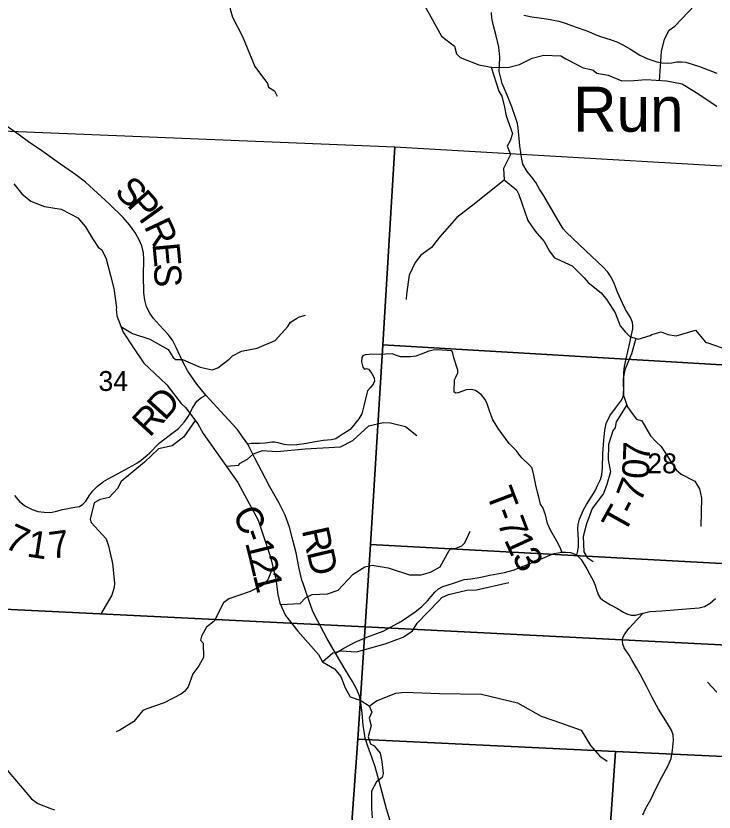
# Model space of a CAD drawing. Extents: x 1878108 to 2183446, y 146837 to 508383.
# Drawn here: x 2019382 to 2027138, y 356090 to 364937 of the extents above; entities that cross this region are included whole.
import ezdxf

# ---------------------------------------------------------------- set-up
doc = ezdxf.new("R2010")
doc.units = 0
for name, color, linetype in [('GM_X_County_Road', 7, 'Continuous'), ('GM_X_County_Road_Text', 7, 'Continuous'), ('GM_X_Minor_River', 7, 'Continuous'), ('GM_X_Minor_River_Text', 7, 'Continuous'), ('GM_X_Section', 7, 'Continuous'), ('GM_X_Section_Text', 7, 'Continuous'), ('GM_X_Township_Road', 7, 'Continuous'), ('GM_X_Township_Road_Text', 7, 'Continuous'), ('GM_X_Township_ROW', 7, 'Continuous')]:
    doc.layers.add(name, color=color, linetype=linetype)

msp = doc.modelspace()

# ---------------------------------------------------------------- linework, layer by layer
at = {"layer": 'GM_X_County_Road'}
for points in [[(2021459.4, 360762.6), (2021391.1, 360843.7), (2021292.4, 360988.1), (2021231, 361101.3), (2021163.6, 361252.9), (2021120.3, 361334.8), (2021073.3, 361397.4), (2020975.8, 361502.1), (2020910.8, 361575.5), (2020869.9, 361634.5), (2020833.8, 361703.1), (2020812.1, 361778.9), (2020802.4, 361860.9), (2020800.1, 362057), (2020801.3, 362231.5), (2020797.7, 362303.7), (2020782, 362380.8), (2020751.9, 362449.4), (2020703.8, 362532.4), (2020642.4, 362615.5), (2020575, 362697.3), (2020418.5, 362849), (2020156.1, 363088.5), (2020046.6, 363170.4), (2019840.8, 363316), (2019668.6, 363437.6), (2019521.8, 363539.9), (2019420.7, 363610.9), (2019272.6, 363715.6)], [(2022932.7, 357855.7), (2022834.5, 358023), (2022697.4, 358282.3), (2022676, 358328.8), (2022653.3, 358391.7), (2022615.6, 358507.5), (2022572.8, 358628.3), (2022559.7, 358667.6), (2022528.7, 358795.7), (2022493.5, 358971.9), (2022459.5, 359111.6), (2022421.8, 359255), (2022372.7, 359388.4), (2022307.3, 359524.3), (2022204.1, 359704.3), (2022108.4, 359881.7), (2022036.7, 360022.1), (2021957.4, 360177.4), (2021899.5, 360260.5), (2021849.2, 360328.4), (2021792.6, 360395.1), (2021612.6, 360588.9), (2021493.4, 360722.1), (2021459.4, 360762.6)], [(2022932.7, 357855.7), (2023024.5, 357911), (2023150.4, 357979), (2023281.3, 358034.4), (2023461.2, 358099.8), (2023632.4, 358194.2), (2023676.4, 358218.1), (2023818.6, 358313.7), (2023887.8, 358370.3), (2023955.8, 358438.3), (2024036.1, 358533.4), (2024076.6, 358569.2), (2024124.4, 358596.9), (2024233.9, 358630.8), (2024363.5, 358673.6), (2024436.5, 358681.2), (2024528.4, 358697.5), (2024645.4, 358722.7), (2024810.2, 358750.4), (2024904.6, 358776.8), (2025065.7, 358841), (2025182.7, 358887.6), (2025312.4, 358944.2), (2025362.7, 358961.8), (2025406.7, 358971.9), (2025447, 358979.4), (2025488.5, 358978.2), (2025541.4, 358973.1), (2025577.9, 358961.8), (2025613.1, 358944.2), (2025660.7, 358896.7), (2025724.2, 358791.9), (2025759.5, 358730.3), (2025795.8, 358664.8), (2025816, 358610.3), (2025837.2, 358546.8), (2025853.3, 358500.4), (2025873.5, 358469.1), (2025900.7, 358444.9), (2025987.4, 358394.5), (2026065.1, 358352.1), (2026130.7, 358312.8), (2026176, 358288.6), (2026216.4, 358277.5), (2026263.8, 358276.5), (2026349.1, 358298.5), (2026424.2, 358317.8), (2026559.3, 358327.9), (2026738.8, 358340), (2026875, 358352.1), (2026973.8, 358360.2), (2027032.3, 358375.3), (2027094.9, 358410.6), (2027154.4, 358464.1)], [(2023541, 355847.6), (2023546.8, 355906.4), (2023538, 355991.9), (2023500.2, 356125.3), (2023421, 356417.3), (2023371.9, 356590.9), (2023340.4, 356690.4), (2023291.3, 356822.5), (2023263.6, 356909.3), (2023249.8, 356987.3), (2023240.7, 357052.7), (2023229.7, 357192.5), (2023212.1, 357304.5), (2023198.2, 357382.5), (2023166.8, 357460.5), (2023120.2, 357539.8), (2023039.7, 357674.4), (2022932.7, 357855.7)]]:
    msp.add_lwpolyline(points, dxfattribs=at)
at = {"layer": 'GM_X_Minor_River'}
for points in [[(2021593.4, 366041.4), (2021766.6, 365565.1), (2021770.8, 365418.9), (2021747, 365234.6), (2021763.2, 365012.3), (2021787.3, 364922.2), (2021897.4, 364708.1), (2022035.6, 364373.9), (2022175.7, 364185.9), (2022187.7, 364145.9), (2022253.7, 364104), (2022285.7, 364045.9)], [(2026530.8, 364214.2), (2026554.4, 364540.7), (2026586.2, 364679), (2026640.1, 364779.2), (2026701.9, 364823.4), (2026923.4, 365056.1), (2027194.9, 365244.9), (2027264.7, 365333.1), (2027348.6, 365423.4), (2027460.2, 365615.9), (2027500, 365802.2)], [(2023873.6, 365142.9), (2023991.8, 364928.4), (2024109.9, 364712), (2024255.9, 364599.9), (2024276, 364515.6), (2024316, 364473.6), (2024524, 364393.7), (2024684, 364365.9), (2024859.9, 364368.2), (2024977.8, 364398.5), (2025117.7, 364466.9), (2025247.6, 364501.2), (2025435.5, 364495.5), (2025491.5, 364459.5), (2025507.5, 364451.5), (2025683.5, 364361.5), (2025753.5, 364345.6), (2025793.5, 364335.6), (2025835.5, 364299.6), (2025963.5, 364279.8), (2026113.5, 364215.8), (2026251.4, 364218), (2026379.3, 364232.3), (2026611.3, 364214.6), (2026785.2, 364182.8), (2026941.2, 364084.8), (2027169.3, 363934.7)], [(2024661.7, 364369.7), (2024746.9, 364100.7), (2024778.9, 364044.7), (2024809, 363922.6), (2024827.1, 363828.5), (2024899.3, 363632.3), (2024871.4, 363550.1), (2024839.5, 363490), (2024875.6, 363395.9), (2024799.8, 363243.6), (2024808, 363117.4), (2024943.9, 363003.5), (2024968, 362953.5), (2025070.2, 362665.3), (2025150.2, 362545.2), (2025174.2, 362519.3), (2025252.3, 362429.3), (2025308.3, 362323.2), (2025362.3, 362253.2), (2025392.3, 362237.3), (2025562.2, 362161.5), (2025696.2, 362027.5), (2025738.3, 361973.5), (2025882.2, 361859.6), (2025946.3, 361781.7), (2026038.3, 361639.6), (2026096.4, 361491.5), (2026152.4, 361421.5), (2026202.5, 361373.6), (2026296.4, 361343.7), (2026428.2, 361386), (2026448.2, 361396), (2026550, 361428.3), (2026626, 361396.4), (2026715.9, 361382.5), (2026931.6, 361447), (2027045.6, 361309), (2027067.6, 361303.1), (2027289.5, 361225.4)], [(2024808.7, 363116.8), (2024490.6, 362858.5), (2024281, 362695.8), (2024089.5, 362477.2), (2023999.7, 362362.8), (2023880, 362278.5), (2023818.1, 362196.2), (2023752.4, 362055.9), (2023722.6, 361843.6), (2023716.7, 361787.5)], [(2019357.6, 363070.8), (2019445.7, 362960.6), (2019545.7, 362878.6), (2019593.7, 362860.6), (2019619.7, 362848.6), (2019697.7, 362818.6), (2019885.6, 362788.9), (2019985.6, 362738.9), (2020069.6, 362694.9), (2020153.7, 362594.7), (2020231.7, 362464.5), (2020295.8, 362368.3), (2020335.8, 362336.2), (2020385.9, 362238), (2020432, 362051.5), (2020470.1, 361907.1), (2020498.3, 361694.5), (2020496.3, 361678.5), (2020504.4, 361604.3), (2020572.5, 361423.8), (2020680.6, 361259.5), (2020802.7, 361077.2), (2020986.8, 360905), (2021058.8, 360836.9), (2021218.9, 360628.5), (2021266.9, 360586.5), (2021403, 360404.1), (2021461.1, 360297.9), (2021845.4, 359752.9), (2022071.6, 359332), (2022209.9, 358921), (2022270.1, 358676.3), (2022286.3, 358535.9), (2022290.3, 358507.8), (2022314.3, 358411.6), (2022378.4, 358275.3), (2022512.5, 358101), (2022744.7, 357842.6), (2022788.7, 357758.4), (2022922.7, 357682.4), (2022992.8, 357596.2), (2023038.8, 357472), (2023096.9, 357369.7), (2023214.9, 357327.8), (2023304.9, 357269.8), (2023334.9, 357199.6), (2023307, 357133.4), (2023325.1, 357061.2), (2023329.1, 357051.1), (2023295.2, 356926.7), (2023321.3, 356848.5), (2023363.3, 356826.5), (2023429.3, 356744.4), (2023445.4, 356652.1), (2023463.5, 356517.8), (2023449.5, 356473.6), (2023389.6, 356425.3), (2023333.7, 356322.9), (2023333.9, 356128.3), (2023338, 356026)], [(2020548.4, 361487.6), (2020678.6, 361407.1), (2020870.5, 361345.4), (2021074.4, 361229.6), (2021130.4, 361139.6), (2021154.4, 361117.6), (2021232.3, 361117.8), (2021430.2, 361034.1), (2021562.1, 361004.3), (2021624, 361026.4), (2021749.7, 361122.8), (2021789.6, 361160.9), (2021887.4, 361211.2), (2022061.2, 361245.6), (2022260.9, 361332.1), (2022404.5, 361484.5), (2022432.5, 361534.7), (2022498.3, 361574.9), (2022532.3, 361595), (2022600.2, 361613.1)], [(2026269.1, 361353.7), (2026222.6, 361181.3), (2026146.9, 361004.9), (2026129.1, 360906.8), (2026133.3, 360718.5), (2026175.4, 360592.4), (2026227.4, 360518.4), (2026277.4, 360456.4), (2026335.4, 360436.5), (2026433.5, 360270.4), (2026493.5, 360204.4), (2026549.5, 360152.5), (2026715.6, 359894.4), (2026773.6, 359846.5), (2026923.5, 359766.6), (2026967.6, 359694.6), (2026975.6, 359680.6), (2026997.7, 359578.5), (2026992, 359264)], [(2026167.9, 360614.8), (2026049.7, 360427.9), (2026039.8, 360361.8), (2026013.9, 360325.7), (2025966.1, 360173.4), (2025962.3, 360005.2), (2025988.4, 359871), (2025946.6, 359730.8), (2025908.8, 359628.5), (2025785.1, 359464.1), (2025721.4, 359293.7), (2025685.6, 359151.5), (2025689.8, 358983.2), (2025729.8, 358919.2), (2025795.8, 358875.3)], [(2021372.9, 360443.1), (2021247.3, 360258.6), (2021117.5, 360160.2), (2020965.7, 360127.9), (2020810.1, 359979.4), (2020552.6, 359764.6), (2020508.8, 359684.4), (2020419, 359584.1), (2020319.1, 359561.9), (2020251.2, 359525.7), (2020205.5, 359345.3), (2020217.5, 359307.3), (2020383.5, 359127.4), (2020411.6, 359047.3), (2020455.8, 358853.1), (2020478, 358632.9), (2020472.1, 358590.8), (2020448.2, 358500.6), (2020320.6, 358284.1)], [(2021718.3, 359933.2), (2021858.9, 359945.3), (2021864.9, 359963.4), (2021954.7, 360011.6), (2022020.6, 360069.8), (2022120.4, 360106.1), (2022282.3, 360096.4), (2022595.9, 360125), (2022989.4, 360149.8), (2023125.2, 360218.1), (2023300.8, 360380.7), (2023462.6, 360419.1), (2023544.5, 360415.2), (2023710.3, 360375.5), (2023834.3, 360273.6)], [(2022321.2, 358396.9), (2022537.9, 358408.5), (2022601.8, 358472.7), (2022673.7, 358506.9), (2022843.5, 358513.2), (2022961.3, 358555.5), (2023128.9, 358734), (2023256.7, 358814.4), (2023340.5, 358834.6), (2023516.4, 358802.9), (2023756.2, 358727.2), (2023884, 358727.5), (2023985.9, 358755.7), (2024095.7, 358816), (2024195.4, 358998.4), (2024221.3, 359022.5), (2024249.3, 359020.6), (2024271.3, 359022.6), (2024335.2, 359048.8), (2024369.1, 359080.9), (2024426.9, 359211.2)], [(2022237.4, 358809.6), (2022182, 358672.2), (2022120.2, 358608), (2021982.4, 358541.6), (2021748.8, 358459), (2021688.9, 358414.9), (2021583.2, 358210.4), (2021497.4, 358144.1), (2021443.6, 358043.9), (2021433.6, 357999.8), (2021463.7, 357965.8), (2021465.8, 357807.6), (2021414, 357713.3), (2021348.2, 357627.1), (2021294.4, 357480.8), (2021254.5, 357428.7), (2021222.6, 357404.6), (2021028.9, 357302.1), (2020837.2, 357235.6), (2020791.3, 357219.5), (2020691.5, 357095.1), (2020535.8, 356998.7), (2020493.9, 356982.6)], [(2017777.8, 358630.5), (2017897.1, 358443.8), (2018083, 358364), (2018233, 358178), (2018247, 358140), (2018405.2, 357891.9), (2018523.2, 357758), (2018759, 357710.3), (2018840.9, 357688.5), (2018916.9, 357644.5), (2018976.9, 357566.5), (2019039, 357408.4), (2019073.3, 357152.1), (2019115.5, 356885.9), (2019209.7, 356669.7), (2019273.7, 356569.7), (2019303.7, 356531.7), (2019553.8, 356235.8), (2019625.8, 356185.8), (2019775.7, 356124), (2019809.6, 356116.1)], [(2022788.9, 357758.3), (2022904.1, 357858.4), (2022990, 357882.6), (2023163.8, 357870.9), (2023483.4, 357957.6), (2023683.1, 358032.1), (2023786.9, 358104.4), (2023840.7, 358188.6), (2024080.2, 358435.4), (2024114.1, 358473.5), (2024186, 358507.7), (2024389.7, 358556.2), (2024499.5, 358560.4), (2024859.1, 358639.2)], [(2027168, 357423.8), (2027063.9, 357533.7)], [(2023305.6, 357268.2), (2023386.2, 357324.6), (2023603.9, 357411.1), (2023697.8, 357421.3), (2024087.3, 357408), (2024554.8, 357400.9), (2024952.5, 357303.5), (2025216.4, 357155.8), (2025442.2, 357078.1), (2025660.1, 356998.4), (2025766.2, 356830.3), (2025868.2, 356710.3), (2025952.2, 356654.4)]]:
    msp.add_lwpolyline(points, dxfattribs=at)
at = {"layer": 'GM_X_Section'}
for points in [[(2018222, 363699.4), (2023591.6, 363482.8), (2023458.4, 361282.3), (2023322.6, 359062.5), (2023260.9, 358149), (2017887.2, 358411.6), (2017900.8, 358617.7)], [(2023591.6, 363482.8), (2028949.5, 363170.2), (2028796, 360966.1), (2023458.4, 361282.3)], [(2028796, 360966.1), (2028662, 358773.2), (2023322.6, 359062.5), (2023458.4, 361282.3)], [(2023322.6, 359062.5), (2028662, 358773.2), (2028604.7, 357878.1), (2023260.9, 358149)], [(2023260.9, 358149), (2023178.7, 356899.5), (2022888, 352851.1), (2017506.2, 353169.7), (2017507.9, 353277.8), (2017887.2, 358411.6)], [(2023260.9, 358149), (2028604.7, 357878.1), (2028525.5, 356646.3), (2026043.6, 356763.8), (2023178.7, 356899.5)], [(2026043.6, 356763.8), (2025763, 352700.9), (2022888, 352851.1), (2023178.7, 356899.5)], [(2028525.5, 356646.3), (2028264.2, 352564.2), (2025763, 352700.9), (2026043.6, 356763.8)]]:
    msp.add_lwpolyline(points, close=True, dxfattribs=at)
at = {"layer": 'GM_X_Township_Road'}
for points in [[(2025077.6, 363190.4), (2025062.6, 363208.4), (2025015.2, 363289.1), (2025001.1, 363344.6), (2024979.9, 363494.8), (2024960.7, 363692.5), (2024953.7, 363742.9), (2024932.5, 363807.5), (2024890.1, 363926.5), (2024838.7, 364055.6), (2024785.6, 364187.8), (2024768.1, 364247.2), (2024751.9, 364318.8), (2024752.9, 364386.4), (2024758, 364480.2), (2024747.9, 364589.1), (2024714.2, 364730.8), (2024685.8, 364842.1), (2024668.2, 364910.9), (2024664.2, 364975.4)], [(2025025.3, 364944.2), (2025115, 364929), (2025277.4, 364903.8), (2025414.6, 364877.6), (2025494.2, 364854.4), (2025554.8, 364832.2), (2025616.3, 364808), (2025702.5, 364778.9), (2025742.7, 364764.3), (2025816.6, 364730.7), (2025877.1, 364708.3), (2025994.6, 364672.5), (2026059.5, 364647.9), (2026123.3, 364617.7), (2026208.3, 364567.3), (2026312.4, 364502.4), (2026400.8, 364461), (2026447.8, 364444.2), (2026503.8, 364428.5), (2026557.5, 364417.4), (2026616.8, 364412.9), (2026667.2, 364416.2), (2026723.2, 364426.3), (2026778, 364428.5), (2026825, 364421.8), (2026975, 364377.1), (2027168.6, 364301)], [(2025613.1, 358944.2), (2025622.3, 358975.4), (2025632.4, 359031.9), (2025633.4, 359103.5), (2025627.4, 359181.2), (2025625.4, 359232.6), (2025627.4, 359287.1), (2025644.5, 359345.6), (2025688.9, 359448.4), (2025721.2, 359507.9), (2025774.6, 359590.6), (2025817, 359660.2), (2025848.3, 359727.8), (2025875.5, 359786.3), (2025890.6, 359835.7), (2025897.7, 359915.4), (2025902.7, 360074.8), (2025911.8, 360223), (2025922.9, 360333), (2025941, 360407.6), (2025979.4, 360491.3), (2026042.9, 360579), (2026075.2, 360622.4), (2026103.4, 360656.7), (2026119.6, 360688), (2026131.7, 360726.3), (2026135.7, 360807), (2026135.7, 360892.7), (2026137, 360975.7), (2026144.8, 361040), (2026162.9, 361126.7), (2026199.2, 361289.1), (2026229.5, 361426.2), (2026236.6, 361459.5), (2026236.6, 361495.8), (2026231.5, 361530.1), (2026210.3, 361584.6), (2026155.9, 361674.4), (2026119.6, 361745), (2026065.1, 361868), (2026031.8, 361954.7), (2025994.5, 362035.4), (2025956.2, 362088.9), (2025906.8, 362144.4), (2025710.1, 362331.9), (2025494.2, 362535.7), (2025463, 362571), (2025426.7, 362627.5), (2025362.3, 362742.1), (2025235, 362955.2), (2025199.7, 363012.7), (2025158.4, 363085.4), (2025115, 363145.9), (2025077.6, 363190.4)], [(2019364.1, 359606.3), (2019426.7, 359536.5), (2019489.3, 359489.6), (2019561.5, 359452.3), (2019625.3, 359431.8), (2019693.9, 359421), (2019771, 359419.8), (2019833.6, 359433), (2019901, 359452.3), (2020034.6, 359477.6), (2020086.3, 359487.2), (2020126, 359510), (2020157.3, 359543.8), (2020203.1, 359613.6), (2020238, 359659.3), (2020288.5, 359711.1), (2020353.5, 359762.8), (2020406.5, 359794.1), (2020510, 359849.5), (2020672.5, 359936.1), (2020725.5, 359968.6), (2020774.8, 360002.3), (2020840.2, 360056.9), (2020866.8, 360078.4), (2020972.2, 360187.7), (2021082.9, 360274.4), (2021188.9, 360353.8), (2021256.3, 360427.2), (2021297.2, 360487.4), (2021341.7, 360576.5), (2021392.3, 360654.7), (2021442.8, 360695.6), (2021493.4, 360722.1)], [(2025447, 358979.4), (2025433.2, 359022.2), (2025392.9, 359100.2), (2025319.9, 359223.6), (2025288.4, 359295.3), (2025267.1, 359392.2), (2025236.8, 359475.2), (2025210.4, 359513), (2025196.6, 359573.4), (2025176.4, 359643.9), (2025157.6, 359724.4), (2025136.2, 359835.1), (2025117.3, 359913.2), (2025087.1, 359943.4), (2025006.6, 360021.4), (2024981.9, 360053.4)], [(2026347.1, 356058.6), (2026381, 356131.5), (2026436.4, 356230.1), (2026488.8, 356341.1), (2026557.6, 356477.6), (2026628.5, 356608.1), (2026660.3, 356685.1), (2026675.7, 356776.5), (2026689.1, 356890.5), (2026682.9, 356948), (2026665.5, 357000.4), (2026621.3, 357073.3), (2026522.7, 357234.6), (2026449.8, 357362.9), (2026390.2, 357482.1), (2026319.4, 357615.6), (2026276.2, 357693.6), (2026230, 357772.7), (2026194.1, 357832.3), (2026139.6, 357916.5), (2026125.2, 357956.5), (2026121.9, 357992.9), (2026126.3, 358031.5), (2026145.8, 358071.6), (2026196.1, 358135.2), (2026283, 358228), (2026349.1, 358298.5)]]:
    msp.add_lwpolyline(points, dxfattribs=at)
at = {"layer": 'GM_X_Township_ROW'}
msp.add_lwpolyline([(2024981.9, 360053.4), (2024942.4, 360104.4), (2024863.1, 360186.2), (2024738.5, 360352.4), (2024704.5, 360406.5), (2024680.6, 360449.3), (2024646.7, 360537.3), (2024616.4, 360626.7), (2024596.3, 360675.8), (2024553.5, 360727.4), (2024489.3, 360775.2), (2024444, 360786.5), (2024383.6, 360781.5), (2024294.3, 360748.8), (2024267.9, 360746.2), (2024250.2, 360756.3), (2024254, 360893.5), (2024267.9, 360923.7), (2024291.8, 360971.5), (2024291.8, 360999.2), (2024247.7, 361138.9), (2024237.7, 361190.5), (2024223.8, 361216.9), (2024064, 361227), (2024018.7, 361221.9), (2023969.6, 361211.9), (2023884, 361179.1), (2023824.9, 361156.5), (2023767, 361147.7), (2023655, 361150.2), (2023608.5, 361162.8), (2023560.6, 361180.4), (2023488.9, 361179.1), (2023306.4, 361174.1), (2023263.6, 361170.3), (2023237.2, 361160.3), (2023223.4, 361142.6), (2023222.1, 361092.3), (2023236, 361034.4), (2023253.6, 361010.5), (2023276.2, 361018.1), (2023300.1, 361011.8), (2023335.4, 360964), (2023361.8, 360913.6), (2023364.3, 360878.4), (2023349.2, 360845.7), (2023316.5, 360802.9), (2023287.6, 360772.7), (2023278.7, 360742.5), (2023246, 360605.3), (2023223.4, 360514.7), (2023193.2, 360459.3), (2023147.9, 360402.7), (2023093.8, 360342.3), (2023056, 360314.6), (2023005.7, 360285.7), (2022974.2, 360264.3), (2022935.2, 360239.1), (2022888.6, 360226.5), (2022798, 360217.7), (2022704.9, 360205.1), (2022610.5, 360186.2), (2022503.6, 360171.1), (2022419.2, 360168.6), (2022362.6, 360176.2), (2022306, 360188.8), (2022256.9, 360198.8), (2022224.2, 360198.8), (2022151.2, 360188.8), (2022088.3, 360186.2), (2021998.9, 360185), (2021957.4, 360177.4)], dxfattribs=at)

# ---------------------------------------------------------------- texts
at = {"layer": 'GM_X_County_Road_Text'}
for s, rotation, p in [('S', 315.54093, (2020464.4, 362970.4)), ('P', 311.96144, (2020605.4, 362832.2)), ('I', 305.84258, (2020735.4, 362688.3)), ('R', 295.21048, (2020800.1, 362601.1)), ('E', 275.35197, (2020897.9, 362404.5)), ('S', 270.70322, (2020918.4, 362187.5)), ('C', 297.01887, (2021779.3, 359402.4)), ('-', 289.9631, (2021887.3, 359191.8)), ('R', 282.29894, (2022556.5, 359223.7)), ('1', 283.9214, (2021926.9, 359084)), ('D', 283.34212, (2022610.3, 358977.2)), ('2', 283.36984, (2021971.2, 358905.4)), ('1', 283.62359, (2022014.3, 358724.1))]:
    msp.add_text(s, height=300, rotation=rotation, dxfattribs=at).set_placement(p)
at = {"layer": 'GM_X_Minor_River_Text'}
msp.add_text('Run', height=499.99, rotation=0.00052, dxfattribs=at).set_placement((2025572.1, 363650.7))
at = {"layer": 'GM_X_Section_Text'}
for s, p in [('34', (2020298.4, 360769.8)), ('28', (2026396.8, 359854.6))]:
    msp.add_text(s, height=221, rotation=0.00001, dxfattribs=at).set_placement(p)
at = {"layer": 'GM_X_Township_Road_Text'}
for s, rotation, p in [('D', 47.89658, (2021034.7, 360428.9)), ('R', 47.52048, (2020866.9, 360245.6)), ('7', 87.57655, (2026423.4, 359976.7)), ('0', 86.15792, (2026410.6, 359784.2)), ('7', 69.0018, (2026323.4, 359516.4)), ('T', 290.71906, (2024602.9, 359634.9)), ('T', 60.79679, (2026137.4, 359168.7)), ('-', 62.62484, (2026251.8, 359373.8)), ('7', 290.89461, (2024726.4, 359308.8)), ('-', 290.75092, (2024682.4, 359424.8)), ('7', 335.28421, (2019238.6, 359034.8)), ('7', 7.74519, (2019770, 358902.2)), ('1', 351.18647, (2019493.2, 358931.4)), ('1', 294.58707, (2024800.4, 359116.7)), ('3', 298.61596, (2024887.6, 358928.1))]:
    msp.add_text(s, height=300, rotation=rotation, dxfattribs=at).set_placement(p)

doc.saveas('drawing.dxf')
